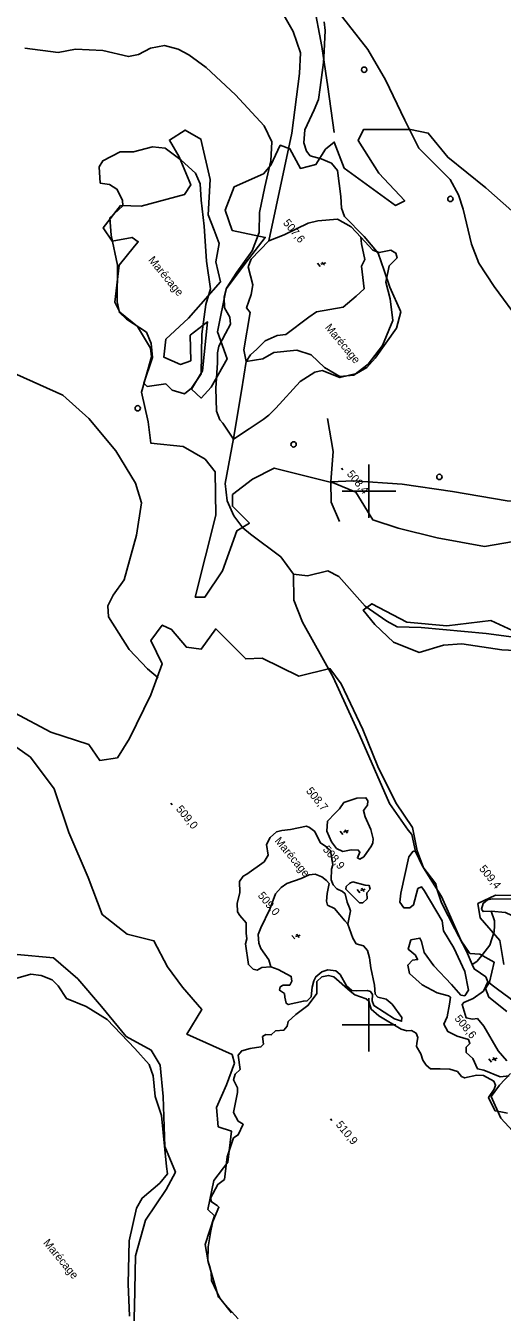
# Model space of a CAD drawing. Extents: x 347312 to 350503, y 6073086 to 6076432.
# Drawn here: x 348571.4 to 348749.9, y 6075692.2 to 6076174.5 of the extents above; entities that cross this region are included whole.
import ezdxf

# ---------------------------------------------------------------- set-up
doc = ezdxf.new("R2010")
doc.units = 0
for name, color, linetype in [('Level 1', 7, 'Continuous'), ('Level 2', 7, 'Continuous'), ('Level 22', 7, 'Continuous'), ('Level 3', 7, 'Continuous'), ('Level 36', 7, 'Continuous'), ('Level 4', 7, 'Continuous'), ('Level 44', 7, 'Continuous'), ('Level 61', 7, 'Continuous'), ('Level 7', 7, 'Continuous')]:
    doc.layers.add(name, color=color, linetype=linetype)

msp = doc.modelspace()

# ---------------------------------------------------------------- linework, layer by layer
at = {"layer": 'Level 1'}
for points in [[(348648.5, 6075691.95), (348644.17, 6075697.52), (348640.96, 6075704.16), (348640.88, 6075707.25), (348640.28, 6075709.6), (348639.56, 6075711.55), (348639.71, 6075716.7), (348640.76, 6075722.71), (348641.45, 6075726.2), (348643.76, 6075731.57), (348643.17, 6075732.28), (348641.03, 6075733.58), (348640.58, 6075734.93), (348643.36, 6075740.1), (348645.92, 6075742), (348646.88, 6075750.52), (348649.18, 6075757.53), (348651.02, 6075758.67), (348652.83, 6075762.65), (348651, 6075763.84), (348649.25, 6075767.11), (348650.73, 6075774.56), (348650.77, 6075776.32), (348649.29, 6075779.37), (348649.85, 6075781.41), (348651.7, 6075783.17), (348651, 6075788.52), (348652.31, 6075790.2), (348655.52, 6075791.06), (348659.48, 6075791.65), (348660.43, 6075792.67), (348660.13, 6075795.57), (348661.35, 6075796.28), (348663.39, 6075796.17), (348665.02, 6075797.75), (348668.13, 6075798), (348669.33, 6075799.45), (348669.74, 6075801.22), (348672.54, 6075803.83), (348677.13, 6075807.19), (348679.13, 6075809.76), (348680.43, 6075811.73), (348680.52, 6075816.23), (348682.36, 6075817.91), (348684.88, 6075818.5), (348686.8, 6075817.92), (348692.89, 6075812.62), (348694.72, 6075811.14), (348698.9, 6075809.66), (348699.9, 6075808.83), (348700.85, 6075805.79), (348703.7, 6075803.28), (348712, 6075798.31)], [(348712, 6075798.31), (348714.12, 6075797.66), (348715.98, 6075797.78), (348717.7, 6075796.81), (348718.33, 6075795.23), (348717.93, 6075793.1), (348717.77, 6075791.84), (348719.45, 6075789.11), (348720.13, 6075786.67), (348721.48, 6075784.86), (348723.04, 6075783.45), (348726.7, 6075783.41), (348730.31, 6075783.33), (348733.11, 6075782.5), (348734.71, 6075780.59), (348735.85, 6075780.04), (348740.35, 6075781.07), (348742.97, 6075780.91), (348746.77, 6075778.89), (348747.44, 6075777.27), (348746.9, 6075775.84), (348744.8, 6075772.75), (348746.03, 6075770.1), (348747.29, 6075767.69), (348749.4, 6075767.33), (348751.9, 6075766.78)]]:
    msp.add_lwpolyline(points, dxfattribs=at)
at = {"layer": 'Level 2'}
for points in [[(348682.96, 6076160.68), (348683.21, 6076164.96), (348683.56, 6076172.63), (348683.15, 6076175.95)], [(348570.99, 6076166.08), (348583.59, 6076164.47), (348590.05, 6076165.72), (348600.33, 6076165.16), (348609.9, 6076162.88), (348613.59, 6076163.67), (348618.1, 6076166.06), (348623.39, 6076167.07), (348628.44, 6076165.62), (348632.46, 6076163.61), (348639.05, 6076158.8), (348650.01, 6076148.53), (348660.74, 6076136.92), (348663.58, 6076130.97), (348663.26, 6076123.86), (348660.97, 6076114.02), (348658.95, 6076104.49), (348658.88, 6076096.9), (348656.23, 6076090.07), (348650.47, 6076082.03), (348646.59, 6076076.04), (348645.74, 6076072.76), (348645.89, 6076068.75), (348647.83, 6076065.2), (348648.1, 6076062.57), (348646.22, 6076059.1), (348643.7, 6076054.33), (348643.25, 6076051.84), (348643.22, 6076048.05), (348642.58, 6076038.56), (348642.83, 6076029.97), (348644.1, 6076026.68), (348645.21, 6076025.44), (348649.26, 6076019.53), (348655.06, 6076023.33), (348660.37, 6076026.92)], [(348681.04, 6076146.78), (348681.04, 6076146.78), (348681.75, 6076151.33), (348682.96, 6076160.68)], [(348660.37, 6076026.92), (348662.46, 6076028.54), (348665.04, 6076031.17), (348674.16, 6076041.09), (348679.71, 6076044.66), (348682.4, 6076045.21), (348689.09, 6076042.6), (348695.27, 6076044.16), (348699.2, 6076046.35), (348702.34, 6076049.84), (348710.36, 6076061.15), (348711.97, 6076067.26), (348707.87, 6076076.49), (348705.67, 6076082.68), (348703.46, 6076089.23), (348698.21, 6076095.46), (348690.84, 6076102.98), (348689.67, 6076106.06), (348689.39, 6076110.41), (348688.14, 6076120.18), (348685.93, 6076122.9), (348682.13, 6076124.57), (348678, 6076125.73), (348676.56, 6076127.45), (348675.6, 6076130.55), (348676.01, 6076135.41), (348679.44, 6076142.9), (348681.04, 6076146.78)]]:
    msp.add_lwpolyline(points, dxfattribs=at)
at = {"layer": 'Level 22'}
for points in [[(348686.96, 6076134.42), (348684.58, 6076151.5), (348682.36, 6076166.62), (348679.2, 6076183.21), (348679.25, 6076187.61), (348679.29, 6076192.01), (348676.69, 6076203.65), (348670.26, 6076218.96), (348659.09, 6076234.03), (348649.73, 6076252.3), (348642.38, 6076264.6), (348633.61, 6076275.39), (348628.22, 6076280.91), (348617.98, 6076292.73), (348611.47, 6076302.43), (348608.05, 6076309.18), (348599.97, 6076319.68), (348591.93, 6076331.56), (348587.41, 6076336.94), (348584.51, 6076341.89)], [(348756.97, 6076062.94), (348746.85, 6076076.76), (348741.17, 6076085.48), (348738.36, 6076092.56), (348735.24, 6076105.71), (348733.58, 6076111.07), (348730.4, 6076116.8), (348718.72, 6076128.56), (348713.44, 6076139.12), (348706.17, 6076154.16), (348699.58, 6076165.57), (348688.71, 6076179.38)], [(348620.98, 6075930.08), (348616.95, 6075933.44), (348610.09, 6075940.7), (348602.34, 6075952.93), (348602.2, 6075957.02), (348604.08, 6075961.02), (348608.23, 6075966.79), (348612.89, 6075983.53), (348614.72, 6075995.6), (348612.57, 6076002.96), (348605.15, 6076015.17), (348595.03, 6076027.2), (348585.27, 6076035.93), (348568.04, 6076043.75), (348542.73, 6076050.3), (348515.91, 6076058.28), (348488.08, 6076062.27), (348457.63, 6076069.01), (348432.13, 6076074.68), (348404.11, 6076081.55), (348377.18, 6076088), (348344.85, 6076095.15), (348318.63, 6076101.46), (348298.64, 6076105.67)], [(348921.79, 6076041.63), (348913.05, 6076039.75), (348897.23, 6076035.29), (348881.25, 6076031.74), (348864.66, 6076027.68), (348848.65, 6076022.91), (348836.51, 6076020), (348816.51, 6076015.35), (348802.37, 6076011.23), (348794.58, 6076008.94), (348775.89, 6075999.83), (348768.71, 6075997.46), (348757.62, 6075996.17), (348751.75, 6075996.38), (348731.29, 6075999.88), (348712.39, 6076002.58), (348694.12, 6076003.83), (348685.76, 6076003.51)], [(348689, 6075988.64), (348685.88, 6075995.81), (348685.76, 6076003.51), (348686.55, 6076014.86), (348684.51, 6076027.27)]]:
    msp.add_lwpolyline(points, dxfattribs=at)
at = {"layer": 'Level 3'}
for p, q in [((348680.7, 6076085.4), (348681.72, 6076084.17)), ((348683.8, 6076085.58), (348681.97, 6076085.03)), ((348682.38, 6076085.88), (348683.38, 6076084.68)), ((348689.71, 6076008.61), (348690.22, 6076007.99)), ((348625.69, 6075882.98), (348626.2, 6075882.36)), ((348689.24, 6075872.58), (348690.26, 6075871.34)), ((348692.34, 6075872.75), (348690.51, 6075872.2)), ((348690.92, 6075873.06), (348691.91, 6075871.85)), ((348695.52, 6075850.68), (348696.54, 6075849.44)), ((348698.62, 6075850.85), (348696.79, 6075850.3)), ((348697.2, 6075851.16), (348698.19, 6075849.95)), ((348671.15, 6075833.4), (348672.17, 6075832.16)), ((348674.25, 6075833.57), (348672.42, 6075833.02)), ((348672.83, 6075833.88), (348673.82, 6075832.67)), ((348747.99, 6075787.41), (348746.16, 6075786.86)), ((348746.57, 6075787.72), (348747.56, 6075786.51)), ((348744.89, 6075787.24), (348745.9, 6075786.01)), ((348685.58, 6075764.69), (348686.09, 6075764.07))]:
    msp.add_line(p, q, dxfattribs=at)
at = {"layer": 'Level 36'}
for centre in [(348698.2, 6076157.99), (348730.52, 6076109.55), (348613.35, 6076031.07), (348671.74, 6076017.53), (348726.37, 6076005.33)]:
    msp.add_circle(centre, 1, dxfattribs=at)
at = {"layer": 'Level 4'}
for points in [[(348662.5, 6076093.85), (348671.11, 6076134.25), (348673.96, 6076156.54), (348674.3, 6076164.34), (348671.55, 6076172.25), (348660.65, 6076191.63), (348638.84, 6076222.56), (348630.52, 6076237.81), (348611.23, 6076270.03), (348593.64, 6076299.17), (348576.64, 6076324.03), (348571.57, 6076331.2)], [(348653.97, 6076048.54), (348653.05, 6076053.03), (348655.53, 6076067.02), (348654.12, 6076068.69), (348655.85, 6076073.77), (348656.47, 6076077.3), (348654.77, 6076084.14), (348655.9, 6076086.9), (348662.5, 6076093.85), (348668.23, 6076096.14), (348677.21, 6076100.43), (348680.86, 6076101.27), (348688.23, 6076101.95), (348693.36, 6076099.06), (348696.93, 6076095.17), (348697.21, 6076092.7), (348698.42, 6076086.8), (348697.16, 6076084.38), (348698.15, 6076075.89), (348695.24, 6076073.12), (348690.34, 6076068.96), (348680.35, 6076067.28), (348677.42, 6076065.24), (348668.9, 6076058.78), (348665.62, 6076058.41), (348661.05, 6076056.35), (348657.95, 6076053.26), (348655.57, 6076051.1), (348653.97, 6076048.54)], [(348717.47, 6075864.92), (348716.02, 6075871.3), (348714.69, 6075872.89), (348707.64, 6075882.96), (348696.45, 6075908.66), (348686.53, 6075930.3), (348675.12, 6075950.84), (348671.78, 6075959.17), (348671.69, 6075968.85), (348667.03, 6075975.34), (348655.57, 6075983.82), (348652.75, 6075986.28), (348649.3, 6075990.77), (348646.87, 6075996.4), (348646.15, 6076002.86), (348649.29, 6076019.72), (348652.28, 6076037.65), (348653.97, 6076048.54)], [(348844.94, 6075926.56), (348840.66, 6075932.19), (348836.56, 6075934.77), (348830.65, 6075936.3), (348825.43, 6075935.71), (348817.55, 6075931.1), (348808.3, 6075929.41), (348802.26, 6075929.63), (348792.96, 6075934.33), (348786.07, 6075939.55), (348779.88, 6075942.49), (348759.92, 6075944.47), (348743.91, 6075946.59), (348719.52, 6075948.85), (348710.5, 6075949.16), (348706.75, 6075951.3), (348698.63, 6075956.86), (348688.72, 6075967.99), (348684.56, 6075970.08), (348676.9, 6075968.22), (348671.69, 6075968.85)], [(348700.99, 6075867.01), (348698.02, 6075862.97), (348696.62, 6075862.11), (348695.67, 6075862.52), (348696.62, 6075864.73), (348695.95, 6075865.45), (348693.27, 6075865.49), (348690.17, 6075864.86), (348687.86, 6075866.1), (348685.9, 6075868.53), (348684.18, 6075872.58), (348684.49, 6075876.28), (348687.28, 6075879.35), (348688.99, 6075880.92), (348690.61, 6075883.32), (348695.49, 6075884.89), (348698.84, 6075885.04), (348699.6, 6075883.87), (348699.41, 6075882.29), (348697.94, 6075880.24), (348698.63, 6075877.89), (348700.7, 6075873.23), (348701.57, 6075869.66), (348701.5, 6075868.11), (348700.99, 6075867.01)], [(348735.95, 6075810.77), (348737.27, 6075812.99), (348735.86, 6075819.93), (348731.74, 6075828.84), (348727.97, 6075835.17), (348727.41, 6075838.91), (348720.73, 6075850.35), (348719.62, 6075851.68), (348718.33, 6075851.05), (348716.68, 6075844.88), (348715.27, 6075843.86), (348713.04, 6075843.82), (348711.59, 6075845.92), (348711.91, 6075849.33), (348714.9, 6075862.93), (348716.58, 6075865.08), (348717.47, 6075864.92), (348720.15, 6075859.18), (348725.07, 6075852.75), (348725.53, 6075850.57), (348727.21, 6075845.66), (348732.16, 6075835.94), (348736.48, 6075827.51), (348738.69, 6075822.53), (348739.41, 6075820.92), (348741.81, 6075819.31), (348743.74, 6075817.9), (348744.48, 6075816.11), (348742.91, 6075812.56), (348739.03, 6075809.79), (348735.52, 6075808.38), (348734.87, 6075807.54), (348736.46, 6075802.55), (348738.81, 6075802.09), (348740.64, 6075802.26), (348743.01, 6075799.42), (348748.42, 6075790.22), (348751.61, 6075786.41)], [(348692.13, 6075837.74), (348693.98, 6075832.45), (348695.23, 6075830.32), (348697.95, 6075829.5), (348699.4, 6075827.86), (348700.21, 6075825.08), (348700.69, 6075821.34), (348702.01, 6075814.78), (348702.32, 6075811.43), (348703.32, 6075810.31), (348706.46, 6075809.54), (348708.72, 6075807.65), (348712.33, 6075802.69), (348712.24, 6075801.26), (348709.6, 6075802.16), (348701.8, 6075807.25), (348701.14, 6075808.95), (348701.28, 6075811.32), (348700.6, 6075812.4), (348699.36, 6075812.8), (348695.27, 6075812.64), (348693.6, 6075812.83), (348691.57, 6075814.53), (348689.17, 6075818.77), (348687.57, 6075820.14), (348684.61, 6075820.61), (348682.36, 6075819.87), (348680.04, 6075817.95), (348679.29, 6075816.5), (348678.69, 6075814.05), (348678.36, 6075810.47), (348676.82, 6075808.97), (348675.41, 6075808.85), (348669.77, 6075807.55), (348668.99, 6075808.03), (348668.43, 6075810.34), (348668.38, 6075811.66), (348666.52, 6075812.89), (348666.73, 6075814.18), (348667.89, 6075814.78), (348670.33, 6075814.85), (348671.12, 6075816.33), (348670.88, 6075818.08), (348666.02, 6075820.73), (348663.19, 6075821.68), (348662.53, 6075824.28), (348659.43, 6075828.62), (348658.67, 6075830.54), (348658.52, 6075833.79), (348659.49, 6075836.25), (348662.82, 6075843.29), (348665, 6075849), (348667.07, 6075851.4), (348669.23, 6075852.96), (348674.59, 6075854.86), (348677.6, 6075856.23), (348679.89, 6075856.48), (348682.34, 6075855.44), (348684.07, 6075854.09), (348685.03, 6075852.94), (348684.39, 6075849.18), (348684.04, 6075846.26), (348684.48, 6075844.83), (348687.12, 6075843.56), (348689.12, 6075841.17), (348690.92, 6075838.91), (348692.13, 6075837.74)], [(348693.93, 6075853.49), (348698.59, 6075852.33), (348700.06, 6075852.2), (348700.42, 6075850.77), (348699.23, 6075849.48), (348699.27, 6075847.18), (348697.69, 6075845.73), (348696.45, 6075845.67), (348691.38, 6075850.85), (348691.51, 6075851.86), (348692.82, 6075853.1), (348693.93, 6075853.49)], [(348746.31, 6075847.19), (348754.12, 6075847.06), (348757.51, 6075846.27), (348759.52, 6075844.94), (348762.41, 6075841.48), (348768.19, 6075836.36), (348772.26, 6075833.13), (348773.09, 6075831.41), (348771.82, 6075830.21), (348767.96, 6075829.41), (348762.13, 6075830.43), (348761.58, 6075831.63), (348762.56, 6075833.34), (348761.6, 6075835.4), (348755.92, 6075839.85), (348751.19, 6075842.08), (348745.8, 6075842.56), (348742.74, 6075842.43), (348742.16, 6075843.3), (348742.77, 6075845.46), (348744.47, 6075846.86), (348746.31, 6075847.19)], [(348745.8, 6075842.56), (348747.02, 6075838.92), (348747.06, 6075837.08), (348746.85, 6075834.88), (348745.23, 6075829.86), (348741.77, 6075825.33), (348740.46, 6075823.72), (348738.69, 6075822.53)], [(348752.49, 6075780.82), (348749.16, 6075780.47), (348743.04, 6075782.91), (348740.62, 6075783.46), (348738.92, 6075787.3), (348736.41, 6075789.58), (348736.43, 6075791.55), (348737.8, 6075792.99), (348737.28, 6075794.51), (348733.02, 6075795.64), (348729.56, 6075797.43), (348728.01, 6075800.19), (348729.33, 6075802.95), (348730.19, 6075807.71), (348730.59, 6075810.3), (348729.82, 6075810.87), (348725.56, 6075811.99), (348719.91, 6075814.96), (348715.12, 6075819.25), (348714.5, 6075822.34), (348716.31, 6075824.15), (348718.23, 6075824.39), (348717.4, 6075826.1), (348714.64, 6075828.32), (348715.71, 6075831.76), (348719.06, 6075832.44), (348719.68, 6075831.15), (348720.7, 6075827.04), (348724.27, 6075822.04), (348730.87, 6075815.04), (348734.46, 6075811.11), (348735.95, 6075810.77)], [(348771.32, 6075787.05), (348771.48, 6075794.1), (348770.14, 6075797.34), (348767.64, 6075800.68), (348761.01, 6075803.74), (348757.04, 6075806.32), (348752.92, 6075809.81), (348747.68, 6075813.73), (348744.48, 6075816.11)]]:
    msp.add_lwpolyline(points, dxfattribs=at)
at = {"layer": 'Level 44'}
for points in [[(348756.77, 6076102.17), (348743.78, 6076113.7), (348729.49, 6076125.19), (348722.21, 6076134.2), (348715.5, 6076135.58), (348697.97, 6076135.61), (348695.91, 6076131.47), (348703.73, 6076119.15), (348713.42, 6076108.87), (348709.94, 6076107.12), (348690.73, 6076121.07), (348687, 6076130.84), (348683.69, 6076128.19), (348680.12, 6076122.46), (348674.31, 6076120.99), (348670.37, 6076128.34), (348666.74, 6076129.64), (348663.27, 6076122.18), (348660.47, 6076118.91), (348649.42, 6076114.06), (348646.08, 6076105.38), (348648.77, 6076097.72), (348661.15, 6076095.12), (348654.86, 6076086.93), (348646.45, 6076075.9), (348643.22, 6076059.78), (348646.83, 6076049.61), (348640.9, 6076039.02), (348637.06, 6076034.86), (348633.44, 6076038.26), (348637.59, 6076045.09), (348639.55, 6076063.44), (348632.95, 6076058.45), (348633.2, 6076048.89), (348629.42, 6076047.49), (348623.07, 6076050.23), (348623.88, 6076056.93), (348632.35, 6076064.86), (348644.31, 6076078.45), (348642.66, 6076085.92), (348643.89, 6076092.83), (348642.04, 6076097.88), (348639.76, 6076103.62), (348640.47, 6076116.85), (348637.03, 6076131.99), (348631.06, 6076135.35), (348625.21, 6076131.61), (348628.9, 6076125.26), (348633.22, 6076114.78), (348630.89, 6076111.14), (348614.59, 6076106.82), (348606.89, 6076107.07), (348600.42, 6076098.73), (348603.73, 6076093.72), (348611.25, 6076095.12), (348613.55, 6076093.46), (348612.19, 6076091.86), (348606.39, 6076084.69)], [(348606.39, 6076084.69), (348604.82, 6076070.88), (348606.61, 6076067.14), (348613.23, 6076061.76), (348618.15, 6076053.6), (348618.53, 6076050.31), (348614.81, 6076037.08), (348617.21, 6076026.03), (348618.25, 6076018.04), (348630.41, 6076016.76), (348638.62, 6076011.99), (348642.36, 6076007.19), (348642.62, 6075991.03), (348634.92, 6075960.28), (348638.49, 6075960.31), (348645.09, 6075970.11), (348650.42, 6075985.15), (348655.21, 6075988.01), (348648.83, 6075994.34), (348648.88, 6075998.74), (348656.35, 6076004.47), (348664.51, 6076008.67), (348687.01, 6076002.94), (348695.01, 6075999.65), (348701.38, 6075989.21), (348710.88, 6075986.15), (348725.59, 6075982.52), (348743.28, 6075979.27), (348757.83, 6075981.79)], [(348753.72, 6075947.82), (348745.68, 6075951.49), (348729.21, 6075949.52), (348714.13, 6075950.95), (348701.03, 6075957.77), (348697.85, 6075955.43), (348702.2, 6075950.05), (348709.23, 6075943.44), (348718.82, 6075939.55), (348727.87, 6075942.27), (348734.83, 6075942.79), (348749.74, 6075940.47), (348762.54, 6075939.88)], [(348751.66, 6075804.9), (348744.92, 6075810.27), (348743.66, 6075813.58), (348745.12, 6075815.99), (348746.89, 6075823.46), (348741.49, 6075826.49), (348737.81, 6075826.74), (348734.54, 6075831.38), (348727.11, 6075848.04), (348720.38, 6075858.82), (348718.09, 6075865.18), (348716.27, 6075873.87), (348710.05, 6075883.12), (348703.34, 6075896.76), (348697.64, 6075910.64), (348689.61, 6075927.83), (348685.37, 6075933.46), (348673.67, 6075930.65), (348660, 6075937.45), (348653.8, 6075937.1), (348647.72, 6075943.3), (348642.61, 6075948.34), (348637.13, 6075940.8), (348631.61, 6075941.46), (348626.06, 6075948.1), (348622.53, 6075949.81), (348618.29, 6075944.04), (348622.48, 6075935.23), (348618.28, 6075923.65), (348610.25, 6075907.25), (348605.72, 6075900.04), (348599.14, 6075899.07), (348595.02, 6075905.09), (348580.82, 6075909.64), (348567.21, 6075916.92)], [(348557.72, 6075911.21), (348573.21, 6075900.24), (348582.04, 6075888.38), (348587.5, 6075872.08), (348594.8, 6075855.2), (348600.07, 6075841.29), (348609.33, 6075833.98), (348619.44, 6075831.44), (348624.54, 6075821.72), (348630.15, 6075814.08), (348637.34, 6075805.64), (348631.79, 6075796.39), (348648.67, 6075788.8), (348649.6, 6075785.52), (348646.55, 6075777.43), (348642.88, 6075768.99), (348643.52, 6075761.72), (348648.46, 6075760.13), (348647.05, 6075748.46), (348641.8, 6075741.55), (348639.64, 6075730.76), (348642.13, 6075728.33), (348638.58, 6075717.58), (348639.78, 6075711.08), (348643.56, 6075697.86), (348650.94, 6075689.73)], [(348756.08, 6075848.44), (348747.37, 6075848.57), (348740.82, 6075845.38), (348741.64, 6075840.06), (348749, 6075831.61), (348750.47, 6075822.62)], [(348611.68, 6075678.52), (348612.16, 6075694.23), (348612.47, 6075713.39), (348616.27, 6075726.74), (348624, 6075738.26), (348627.48, 6075744.75), (348623.53, 6075754.37), (348622.82, 6075773.13), (348621.77, 6075784.86), (348618.44, 6075790.49), (348609.05, 6075795.6), (348599.83, 6075806.84), (348590.86, 6075817.23), (348581.74, 6075825.1), (348568.22, 6075826.32)], [(348755.26, 6075758.64), (348749.42, 6075764.9), (348745.74, 6075773.11), (348748.85, 6075777.34), (348753.05, 6075781.72)]]:
    msp.add_lwpolyline(points, dxfattribs=at)
at = {"layer": 'Level 61'}
for p, q in [((348700, 6076010), (348700, 6075990)), ((348690, 6076000), (348710, 6076000)), ((348700, 6075810), (348700, 6075790)), ((348690, 6075800), (348710, 6075800))]:
    msp.add_line(p, q, dxfattribs=at)
at = {"layer": 'Level 7'}
for points in [[(348599.25, 6076115.43), (348598.87, 6076121.58), (348600.28, 6076123.83), (348606.75, 6076127.19), (348611.71, 6076127.18), (348618.86, 6076129.02), (348623.61, 6076128.53), (348629.58, 6076124.11), (348635.03, 6076119.24), (348636.8, 6076115.17), (348637.1, 6076109.11), (348638.23, 6076099.39), (348639.15, 6076086.18), (348640.64, 6076075.85), (348638.84, 6076069.97), (348637.42, 6076058.83), (348637.06, 6076043.93), (348633.44, 6076038.61), (348630.9, 6076036.46), (348626.22, 6076037.91), (348623.82, 6076040.24), (348616.9, 6076039.19), (348615.63, 6076040.52), (348618.87, 6076050.04), (348618.34, 6076055.31), (348616.58, 6076059.54), (348609.11, 6076064.49), (348606.46, 6076066.92), (348605.59, 6076070.99), (348605.77, 6076084.69), (348603.38, 6076095.9), (348602.95, 6076102.47), (348607.72, 6076106.96), (348607.58, 6076109.09), (348605.57, 6076113.26), (348602.79, 6076114.97), (348599.25, 6076115.43)], [(348696.93, 6076095.17), (348701.42, 6076090.28), (348703.87, 6076089.5), (348708.16, 6076090.28), (348710.11, 6076089.22), (348710.53, 6076087.47), (348707.51, 6076084.46), (348706.35, 6076078.36), (348707.93, 6076072.03), (348708.96, 6076064.03), (348705.08, 6076054.57), (348699.7, 6076047.6), (348694.31, 6076043.49), (348689.07, 6076042.96), (348683.34, 6076046.38), (348678.29, 6076051.13), (348672.99, 6076052.8), (348664.38, 6076051.98), (348660.2, 6076049.64), (348653.97, 6076048.54)], [(348663.19, 6075821.68), (348663.19, 6075821.68), (348659.83, 6075821.45), (348658.14, 6075820.5), (348656.57, 6075820.84), (348654.84, 6075822.56), (348653.67, 6075830.37), (348654.17, 6075832.21), (348654, 6075834.32), (348654.03, 6075838.17), (348651.61, 6075840.89), (348650.75, 6075842.28), (348650.64, 6075845.49), (348651.59, 6075849.51), (348651.48, 6075853.62), (348652.9, 6075855.62), (348654.25, 6075856.44), (348660.69, 6075861.11), (348662.28, 6075863.55), (348661.63, 6075867.59), (348662.98, 6075870.22), (348665.4, 6075872.3), (348667.38, 6075872.81), (348670.54, 6075873.19), (348676.54, 6075874.41), (348677.65, 6075873.98), (348679.76, 6075872.36), (348681.14, 6075869.53), (348681.88, 6075868.11), (348684.2, 6075866.59), (348685.6, 6075865.27), (348686.42, 6075859.95), (348685.95, 6075858.35), (348685.81, 6075854.26), (348686.62, 6075852.39), (348688.01, 6075850.91), (348690.06, 6075849.98), (348691.05, 6075849.08), (348691.82, 6075845.89), (348692.74, 6075843.8), (348693.04, 6075842.62), (348692.13, 6075837.74)], [(348610.28, 6075690.77), (348609.76, 6075702.8), (348610.19, 6075718.93), (348612.9, 6075731.24), (348615.06, 6075734.98), (348621.68, 6075740.62), (348624.55, 6075744.06), (348624.16, 6075746.88), (348622.31, 6075765.92), (348619.94, 6075773.11), (348619.1, 6075780.82), (348617.68, 6075785.05), (348612.32, 6075791.11), (348601.91, 6075801.98), (348594.06, 6075806.87), (348586.6, 6075809.83), (348583.52, 6075814.62), (348581.34, 6075816.87), (348577.21, 6075818.39), (348573.31, 6075818.91), (348556.34, 6075814.12)]]:
    msp.add_lwpolyline(points, dxfattribs=at)

# ---------------------------------------------------------------- texts
at = {"layer": 'Level 3'}
for s, rotation, p in [('  507,6', 309.5179, (348666.18, 6076102.2)), ('508,4', 309.5679, (348691.52, 6076006.37)), ('  508,7', 309.5179, (348674.81, 6075889.26)), ('509,0', 309.5679, (348627.5, 6075880.74)), ('  508,9', 309.5179, (348681.09, 6075867.35)), ('  509,4', 309.5179, (348739.68, 6075860.06)), ('  509,0', 309.5179, (348656.74, 6075850.04)), ('  508,6', 309.5179, (348730.46, 6075803.92)), ('510,9', 309.5679, (348687.39, 6075762.45))]:
    msp.add_text(s, height=3, rotation=rotation, dxfattribs=at).set_placement(p)
at = {"layer": 'Level 7'}
for p in [(348617.12, 6076086.56), (348683.36, 6076061.27), (348664.49, 6075868.84), (348577.76, 6075718.15)]:
    msp.add_text('Marécage', height=3, rotation=309.568, dxfattribs=at).set_placement(p)

doc.saveas('drawing.dxf')
